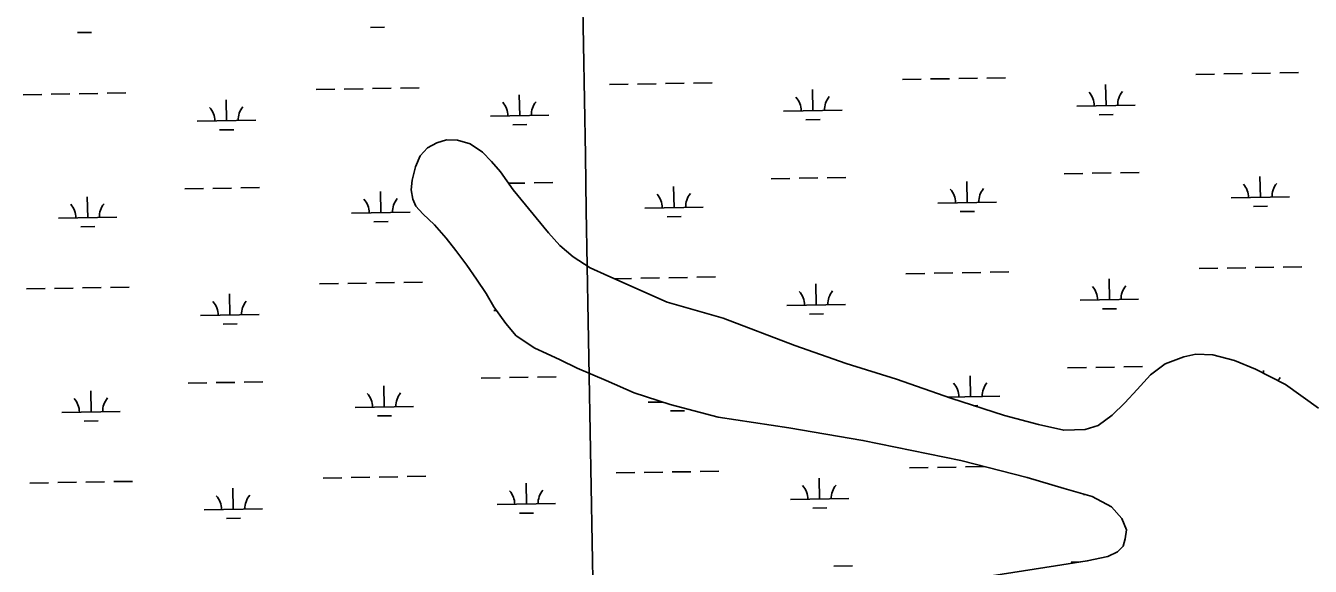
# Model space of a CAD drawing. Extents: x 3892998 to 3931244, y 278583 to 304547.
# Drawn here: x 3917313 to 3919512, y 297879 to 298805 of the extents above; entities that cross this region are included whole.
import ezdxf

# ---------------------------------------------------------------- set-up
doc = ezdxf.new("R2010")
doc.units = 0
for name, color, linetype in [('V-GRID-MAJR', 7, 'Continuous'), ('V-TOPO-SHOR', 7, 'Continuous'), ('V-WETL-SWMP', 7, 'Continuous')]:
    doc.layers.add(name, color=color, linetype=linetype)

msp = doc.modelspace()

# ---------------------------------------------------------------- linework, layer by layer
at = {"layer": 'V-GRID-MAJR'}
msp.add_spline([(3918519.216, 284383.145), (3918413.491, 290439.973), (3918307.7120000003, 296499.886), (3918201.934, 302559.792), (3918201.88, 302562.882)], degree=3, dxfattribs=at)
at = {"layer": 'V-TOPO-SHOR'}
for points in [[(3918498.717, 298134.336), (3918416.472, 298156.195), (3918354.964, 298176.097), (3918306.91, 298197.069), (3918257.473, 298218.44800000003), (3918228.1380000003, 298232.339), (3918204.708, 298243.413), (3918185.015, 298252.281), (3918153.173, 298273.50800000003), (3918135.167, 298294.619), (3918114.852, 298323.25800000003), (3918101.407, 298345.909), (3918085.0130000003, 298370.565), (3918068.414, 298394.428), (3918049.458, 298419.895), (3918033.231, 298440.989), (3918013.065, 298463.7), (3917993.062, 298482.65), (3917981.313, 298495.601), (3917975.883, 298507.904), (3917973.252, 298523.544), (3917974.7770000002, 298540.135), (3917980.508, 298563.017), (3917988.5810000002, 298582.125), (3918001.35, 298595.853), (3918017.237, 298604.217), (3918033.887, 298609.413), (3918052.46, 298608.461), (3918074.3510000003, 298602.343), (3918095.181, 298587.931), (3918110.468, 298572.381), (3918126.327, 298554.453), (3918147.612, 298523.827), (3918208.2600000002, 298449.964), (3918227.646, 298428.44800000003), (3918250.41, 298408.879), (3918279.309, 298390.246), (3918309.83, 298376.146), (3918411.253, 298331.389), (3918507.446, 298303.806)], [(3918507.446, 298303.806), (3918629.714, 298257.016), (3918717.915, 298226.078), (3918803.718, 298199.58400000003), (3918896.879, 298166.648), (3918988.867, 298136.87200000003), (3919046.754, 298121.696), (3919090.364, 298111.878), (3919126.718, 298112.881), (3919149.437, 298119.851), (3919173.0360000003, 298137.447), (3919194.847, 298158.84500000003), (3919216.0640000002, 298181.51), (3919238.592, 298206.64900000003), (3919264.1, 298225.452), (3919295.717, 298237.844), (3919316.4960000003, 298242.356), (3919345.279, 298241.03500000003), (3919382.628, 298231.366), (3919418.605, 298216.719), (3919469.961, 298190.429), (3919526.6040000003, 298149.602)], [(3918494.273, 297741.706), (3918585.739, 297768.316), (3918697.998, 297800.064), (3918793.205, 297825.957), (3918966.3370000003, 297862.501), (3919076.372, 297879.897), (3919130.435, 297887.991), (3919165.704, 297895.91000000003), (3919182.1780000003, 297903.656), (3919191.808, 297913.445), (3919195.24, 297925.891), (3919197.495, 297941.49700000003), (3919189.809, 297960.471), (3919172.137, 297980.941), (3919138.74, 297998.658), (3919090.8370000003, 298012.341), (3919027.39, 298030.779), (3918914.091, 298059.816), (3918746.431, 298094.548), (3918619.789, 298115.763), (3918498.717, 298134.336)]]:
    msp.add_lwpolyline(points, dxfattribs=at)
at = {"layer": 'V-WETL-SWMP'}
for p, q in [((3917903.7964383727, 298801.5428251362), (3917927.7928434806, 298801.9582067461)), ((3917401.9636177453, 298792.8560187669), (3917425.9600228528, 298793.2714003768)), ((3918456.58895988, 298706.456076), (3918488.584166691, 298707.0099181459)), ((3918814.4433498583, 298712.6505927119), (3918846.4385566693, 298713.2044348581)), ((3918862.4361600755, 298713.4813559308), (3918894.431366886, 298714.035198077)), ((3918910.4289702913, 298714.31211914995), (3918942.4241771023, 298714.8659612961)), ((3918958.421780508, 298715.14288236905), (3918990.416987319, 298715.69672451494)), ((3919316.2761704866, 298721.337399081), (3919348.2713772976, 298721.89124122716)), ((3919364.2689807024, 298722.1681622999), (3919396.2641875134, 298722.722004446)), ((3919412.2617909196, 298722.998925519), (3919444.25699773, 298723.5527676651)), ((3919460.2546011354, 298723.8296887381), (3919492.249807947, 298724.38353088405)), ((3917308.9448879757, 298686.5901736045), (3917340.9400947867, 298687.1440157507)), ((3917356.9376981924, 298687.42093682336), (3917388.932905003, 298687.97477896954)), ((3917404.9305084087, 298688.2517000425), (3917436.9257152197, 298688.80554218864)), ((3917452.923318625, 298689.0824632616), (3917484.9185254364, 298689.6363054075)), ((3917810.777708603, 298695.2769799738), (3917842.772915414, 298695.83082211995)), ((3917858.77051882, 298696.1077431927), (3917890.765725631, 298696.6615853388)), ((3917906.763329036, 298696.9385064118), (3917938.7585358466, 298697.492348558)), ((3917954.756139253, 298697.7692696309), (3917986.751346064, 298698.32311177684)), ((3918158.919905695, 298650.5537754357), (3918158.2968332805, 298686.5483830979)), ((3918312.6105292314, 298703.9637863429), (3918344.605736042, 298704.517628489)), ((3918360.603339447, 298704.79454956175), (3918392.598546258, 298705.3483917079)), ((3918408.596149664, 298705.62531278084), (3918440.591356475, 298706.179154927)), ((3918660.752726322, 298659.24058180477), (3918660.1296539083, 298695.23518946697)), ((3919162.5855469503, 298667.9273881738), (3919161.962474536, 298703.921995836)), ((3917657.0870850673, 298641.8669690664), (3917656.4640126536, 298677.8615767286)), ((3919112.5930363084, 298667.0620098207), (3919212.5780575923, 298668.7927665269)), ((3917607.0945744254, 298641.0015907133), (3917707.0795957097, 298642.7323474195)), ((3918108.927395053, 298649.68839708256), (3918208.912416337, 298651.4191537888)), ((3918610.76021568, 298658.37520345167), (3918710.7452369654, 298660.1059601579)), ((3918649.021596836, 298643.6042023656), (3918673.018001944, 298644.0195839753)), ((3919150.8544174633, 298652.2910087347), (3919174.8508225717, 298652.70639034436)), ((3917645.3559555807, 298626.2305896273), (3917669.3523606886, 298626.6459712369)), ((3918147.188776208, 298634.91739599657), (3918171.1851813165, 298635.33277760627)), ((3918017.236, 298604.217), (3918001.35, 298595.853)), ((3918033.886, 298609.412), (3918017.236, 298604.217)), ((3918052.461, 298608.461), (3918033.886, 298609.412)), ((3918074.3510000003, 298602.343), (3918052.461, 298608.461)), ((3918095.182, 298587.9310000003), (3918074.3510000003, 298602.3430000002)), ((3917988.58, 298582.125), (3917980.508, 298563.018)), ((3918001.35, 298595.853), (3917988.58, 298582.125)), ((3918110.468, 298572.38), (3918095.182, 298587.9310000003)), ((3917980.508, 298563.018), (3917974.7770000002, 298540.136)), ((3918126.327, 298554.452), (3918110.468, 298572.38)), ((3918147.612, 298523.82600000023), (3918126.327, 298554.452)), ((3919187.17201004, 298552.9036909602), (3919219.167216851, 298553.45753310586)), ((3917974.7770000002, 298540.136), (3917973.251, 298523.544)), ((3918140.001083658, 298534.77699478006), (3918167.508765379, 298535.25315714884)), ((3918183.5063687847, 298535.53007822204), (3918215.5015755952, 298536.0839203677)), ((3918589.3535689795, 298542.5553581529), (3918621.34877579, 298543.1092002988)), ((3918637.3463791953, 298543.3861213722), (3918669.341586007, 298543.9399635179)), ((3918685.339189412, 298544.2168845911), (3918717.334396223, 298544.7707267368)), ((3918924.9510039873, 298501.9276477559), (3918924.327931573, 298537.92225541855)), ((3919091.1863896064, 298551.24216452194), (3919123.181596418, 298551.79600666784)), ((3919139.1791998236, 298552.0729277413), (3919171.1744066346, 298552.626769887)), ((3919426.7838246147, 298510.61445412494), (3919426.1607522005, 298546.6090617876)), ((3917419.4525421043, 298475.86722864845), (3917418.8294696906, 298511.8618363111)), ((3917585.687927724, 298525.1817454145), (3917617.683134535, 298525.7355875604)), ((3917633.6807379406, 298526.01250863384), (3917665.6759447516, 298526.56635077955)), ((3917681.673548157, 298526.84327185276), (3917713.668754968, 298527.3971139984)), ((3917921.285362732, 298484.55403501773), (3917920.6622903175, 298520.5486426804)), ((3917973.251, 298523.544), (3917975.884, 298507.904)), ((3918208.2600000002, 298449.964), (3918147.612, 298523.82600000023)), ((3918423.118183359, 298493.2408413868), (3918422.4951109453, 298529.2354490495)), ((3919376.7913139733, 298509.74907577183), (3919476.7763352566, 298511.4798324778)), ((3917975.884, 298507.904), (3917981.313, 298495.60100000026)), ((3917981.313, 298495.60100000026), (3917993.063, 298482.65)), ((3918373.1256727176, 298492.3754630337), (3918473.1106940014, 298494.10621973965)), ((3918874.9584933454, 298501.0622694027), (3918974.9435146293, 298502.79302610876)), ((3919415.052695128, 298494.97807468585), (3919439.049100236, 298495.3934562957)), ((3917369.460031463, 298475.0018502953), (3917469.445052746, 298476.7326070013)), ((3917871.2928520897, 298483.6886566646), (3917971.277873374, 298485.4194133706)), ((3917909.554233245, 298468.91765557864), (3917933.550638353, 298469.3330371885)), ((3917993.063, 298482.65), (3918013.065, 298463.699)), ((3918411.3870538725, 298477.6044619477), (3918435.383458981, 298478.0198435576)), ((3918913.2198745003, 298486.29126831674), (3918937.216279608, 298486.70664992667)), ((3917407.7214126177, 298460.2308492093), (3917431.717817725, 298460.6462308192)), ((3918013.065, 298463.699), (3918033.231, 298440.989)), ((3918227.646, 298428.44800000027), (3918208.2600000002, 298449.964)), ((3918033.231, 298440.98900000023), (3918049.458, 298419.89500000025)), ((3918250.41, 298408.879), (3918227.646, 298428.44800000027)), ((3918049.458, 298419.895), (3918068.415, 298394.429)), ((3918279.309, 298390.246), (3918250.41, 298408.879)), ((3918068.415, 298394.429), (3918085.0130000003, 298370.564)), ((3918309.83, 298376.146), (3918279.309, 298390.246)), ((3918820.2011447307, 298380.02542315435), (3918852.1963515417, 298380.57926530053)), ((3918868.1939549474, 298380.8561863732), (3918900.1891617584, 298381.4100285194)), ((3918916.1867651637, 298381.6869495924), (3918948.1819719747, 298382.2407917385)), ((3918964.1795753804, 298382.5177128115), (3918996.1747821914, 298383.0715549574)), ((3919322.033965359, 298388.7122295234), (3919354.02917217, 298389.2660716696)), ((3919370.026775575, 298389.5429927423), (3919402.021982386, 298390.09683488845)), ((3919418.0195857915, 298390.3737559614), (3919450.0147926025, 298390.9275981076)), ((3919466.012396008, 298391.2045191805), (3919498.0076028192, 298391.7583613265)), ((3917362.6954930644, 298354.7957672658), (3917394.6906998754, 298355.34960941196)), ((3917410.688303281, 298355.62653048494), (3917442.683510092, 298356.18037263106)), ((3917458.6811134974, 298356.45729370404), (3917490.676320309, 298357.01113585)), ((3917816.5355034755, 298362.65181041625), (3917848.530710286, 298363.2056525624)), ((3917864.528313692, 298363.4825736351), (3917896.523520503, 298364.03641578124)), ((3917912.521123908, 298364.3133368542), (3917944.516330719, 298364.8671790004)), ((3917960.513934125, 298365.1441000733), (3917992.509140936, 298365.69794221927)), ((3918085.0130000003, 298370.564), (3918101.407, 298345.91000000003)), ((3918411.253, 298331.389), (3918309.83, 298376.146)), ((3918320.6350076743, 298371.3778534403), (3918350.3635309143, 298371.8924589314)), ((3918366.3611343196, 298372.16938000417), (3918398.3563411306, 298372.72322215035)), ((3918414.3539445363, 298373.00014322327), (3918446.3491513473, 298373.55398536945)), ((3918462.346754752, 298373.8309064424), (3918494.3419615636, 298374.3847485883)), ((3918666.5105211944, 298326.6154122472), (3918665.8874487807, 298362.6100199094)), ((3919168.3433418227, 298335.30221861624), (3919167.720269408, 298371.29682627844)), ((3917314.702682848, 298353.9650040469), (3917346.697889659, 298354.5188461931)), ((3917662.8448799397, 298309.2417995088), (3917662.2218075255, 298345.236407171)), ((3918101.407, 298345.91000000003), (3918114.853, 298323.259)), ((3919118.350831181, 298334.43684026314), (3919218.3358524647, 298336.16759696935)), ((3918114.685189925, 298317.063227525), (3918119.1920984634, 298317.1412428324)), ((3918114.853, 298323.259), (3918135.167, 298294.618)), ((3918507.4450000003, 298303.80700000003), (3918411.253, 298331.389)), ((3918616.5180105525, 298325.7500338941), (3918716.5030318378, 298327.4807906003)), ((3918654.779391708, 298310.9790328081), (3918678.7757968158, 298311.39441441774)), ((3919156.6122123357, 298319.66583917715), (3919180.608617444, 298320.08122078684)), ((3917612.8523692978, 298308.3764211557), (3917712.837390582, 298310.1071778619)), ((3917651.113750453, 298293.6054200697), (3917675.110155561, 298294.0208016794)), ((3918135.167, 298294.618), (3918153.1720000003, 298273.509)), ((3918629.714, 298257.016), (3918507.4450000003, 298303.80699999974)), ((3918153.1720000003, 298273.509), (3918185.015, 298252.28100000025)), ((3918185.015, 298252.28100000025), (3918204.708, 298243.413)), ((3918717.915, 298226.07900000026), (3918629.714, 298257.01600000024)), ((3918204.708, 298243.413), (3918228.137, 298232.33900000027)), ((3918228.137, 298232.33900000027), (3918257.473, 298218.4470000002)), ((3918803.717, 298199.583), (3918717.915, 298226.079)), ((3919264.1, 298225.452), (3919238.592, 298206.64900000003)), ((3919295.717, 298237.84500000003), (3919264.1, 298225.452)), ((3919316.497, 298242.355), (3919295.717, 298237.84500000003)), ((3919345.278, 298241.036), (3919316.497, 298242.355)), ((3919382.628, 298231.36700000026), (3919345.278, 298241.036)), ((3919418.605, 298216.72000000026), (3919382.628, 298231.36700000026)), ((3918093.278543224, 298201.2433822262), (3918125.2737500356, 298201.79722437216)), ((3918141.2713534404, 298202.0741454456), (3918173.2665602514, 298202.62798759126)), ((3918189.264163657, 298202.90490866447), (3918221.259370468, 298203.4587508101)), ((3918257.473, 298218.447), (3918306.909, 298197.0679999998)), ((3918930.7087988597, 298169.3024781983), (3918930.085726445, 298205.297085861)), ((3919096.9441844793, 298218.61699496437), (3919128.939391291, 298219.1708371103)), ((3919144.9369946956, 298219.4477581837), (3919176.9322015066, 298220.0016003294)), ((3919192.929804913, 298220.2785214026), (3919224.925011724, 298220.8323635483)), ((3919238.592, 298206.64900000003), (3919216.0640000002, 298181.51)), ((3919469.961, 298190.42800000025), (3919418.605, 298216.72000000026)), ((3919431.989801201, 298209.86757393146), (3919431.9185470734, 298213.98389223)), ((3917425.210336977, 298143.2420590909), (3917424.5872645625, 298179.23666675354)), ((3917591.4457225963, 298192.5565758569), (3917623.4409294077, 298193.1104180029)), ((3917639.438532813, 298193.38733907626), (3917671.433739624, 298193.941181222)), ((3917687.4313430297, 298194.2181022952), (3917719.4265498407, 298194.77194444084)), ((3917927.0431576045, 298151.92886546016), (3917926.42008519, 298187.9234731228)), ((3918306.909, 298197.068), (3918354.964, 298176.097)), ((3918896.88, 298166.647), (3918803.717, 298199.583)), ((3919216.0640000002, 298181.51), (3919194.847, 298158.84500000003)), ((3919526.6040000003, 298149.60200000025), (3919469.961, 298190.42800000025)), ((3918354.964, 298176.097), (3918416.471, 298156.195)), ((3918378.8834675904, 298159.7502934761), (3918404.1326357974, 298160.187360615)), ((3918891.29837364, 298168.62027743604), (3918980.7013095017, 298170.1678565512)), ((3918988.867, 298136.8710000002), (3918896.88, 298166.647)), ((3919194.847, 298158.84500000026), (3919173.035, 298137.4470000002)), ((3917375.217826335, 298142.37668073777), (3917475.202847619, 298144.10743744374)), ((3917877.050646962, 298151.06348710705), (3917977.0356682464, 298152.794243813)), ((3917915.3120281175, 298136.29248602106), (3917939.308433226, 298136.707867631)), ((3918416.471, 298156.195), (3918498.718, 298134.337)), ((3918417.1448487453, 298144.9792923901), (3918441.1412538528, 298145.39467400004)), ((3918936.067973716, 298153.96193466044), (3918942.974074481, 298154.0814803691)), ((3919046.754, 298121.697), (3918988.867, 298136.871)), ((3919173.035, 298137.447), (3919149.436, 298119.85000000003)), ((3917413.47920749, 298127.6056796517), (3917437.475612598, 298128.02106126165)), ((3918498.718, 298134.337), (3918619.788, 298115.762)), ((3918619.788, 298115.762), (3918746.431, 298094.547)), ((3919090.364, 298111.87700000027), (3919046.754, 298121.697)), ((3919149.436, 298119.85000000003), (3919126.718, 298112.881)), ((3918746.431, 298094.547), (3918914.09, 298059.816)), ((3919126.718, 298112.8810000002), (3919090.364, 298111.87700000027)), ((3918825.9589396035, 298047.4002535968), (3918857.9541464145, 298047.95409574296)), ((3918873.95174982, 298048.23101681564), (3918905.946956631, 298048.7848589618)), ((3918914.09, 298059.816), (3919027.3910000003, 298030.78)), ((3918921.944560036, 298049.0617800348), (3918953.8957364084, 298049.6148600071)), ((3917822.293298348, 298030.0266408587), (3917854.288505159, 298030.5804830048)), ((3917870.2861085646, 298030.85740407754), (3917902.2813153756, 298031.41124622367)), ((3917918.278918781, 298031.68816729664), (3917950.274125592, 298032.2420094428)), ((3917966.271728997, 298032.5189305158), (3917998.266935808, 298033.0727726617)), ((3918324.1261189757, 298038.7134472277), (3918356.1213257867, 298039.2672893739)), ((3918372.118929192, 298039.5442104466), (3918404.114136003, 298040.0980525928)), ((3918420.1117394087, 298040.37497366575), (3918452.1069462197, 298040.9288158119)), ((3918468.104549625, 298041.20573688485), (3918500.0997564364, 298041.75957903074)), ((3918672.2683160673, 297993.9902426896), (3918671.6452436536, 298029.9848503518)), ((3919027.3910000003, 298030.78), (3919090.838, 298012.34)), ((3917320.4604777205, 298021.33983448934), (3917352.4556845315, 298021.8936766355)), ((3917368.453287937, 298022.17059770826), (3917400.448494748, 298022.7244398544)), ((3917416.446098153, 298023.00136092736), (3917448.441304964, 298023.5552030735)), ((3917464.43890837, 298023.83212414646), (3917496.434115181, 298024.3859662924)), ((3917668.6026748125, 297976.6166299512), (3917667.979602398, 298012.6112376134)), ((3918170.4354954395, 297985.30343632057), (3918169.8124230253, 298021.29804398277)), ((3919090.838, 298012.34), (3919138.739, 297998.659)), ((3918120.4429847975, 297984.4380579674), (3918220.4280060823, 297986.16881467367)), ((3918622.2758054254, 297993.1248643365), (3918722.2608267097, 297994.8556210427)), ((3919124.1086260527, 298001.81167070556), (3919127.4953577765, 298001.87029557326)), ((3919138.739, 297998.659), (3919172.137, 297980.942)), ((3917618.61016417, 297975.7512515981), (3917718.5951854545, 297977.4820083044)), ((3917656.8715453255, 297960.98025051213), (3917680.867950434, 297961.3956321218)), ((3918158.7043659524, 297969.6670568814), (3918182.7007710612, 297970.0824384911)), ((3918660.5371865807, 297978.3538632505), (3918684.5335916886, 297978.76924486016)), ((3919172.137, 297980.942), (3919189.809, 297960.472)), ((3919189.809, 297960.472), (3919197.495, 297941.496)), ((3919197.495, 297941.496), (3919195.24, 297925.891)), ((3919195.24, 297925.891), (3919191.808, 297913.446)), ((3919165.704, 297895.91000000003), (3919130.436, 297887.99)), ((3919182.177, 297903.656), (3919165.704, 297895.91000000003)), ((3919191.808, 297913.446), (3919182.177, 297903.6559999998)), ((3918696.854779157, 297878.96654547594), (3918728.849985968, 297879.52038762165)), ((3919076.373, 297879.896), (3918966.338, 297862.50199999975)), ((3919130.436, 297887.99), (3919076.373, 297879.896)), ((3919102.7019793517, 297885.9918254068), (3919118.9703830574, 297886.27343407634))]:
    msp.add_line(p, q, dxfattribs=at)
for centre, radius, start, end in [((3919107.342667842, 298667.4459994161), 35.24628790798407, 0.21988000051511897, 41.76353833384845), ((3919217.8119906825, 298669.3582410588), 35.246287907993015, 140.21987699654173, 181.76353532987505), ((3917601.8442059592, 298641.3855803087), 35.24628790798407, 0.21988000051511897, 41.76353833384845), ((3917712.3135287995, 298643.2978219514), 35.246287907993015, 140.21987699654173, 181.76353532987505), ((3918103.6770265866, 298650.07238667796), 35.24628790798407, 0.21988000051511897, 41.76353833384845), ((3918214.1463494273, 298651.9846283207), 35.246287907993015, 140.21987699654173, 181.76353532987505), ((3918605.509847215, 298658.75919304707), 35.24628790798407, 0.21988000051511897, 41.76353833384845), ((3918715.9791700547, 298660.6714346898), 35.246287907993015, 140.21987699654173, 181.76353532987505), ((3919371.540945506, 298510.13306536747), 35.24628790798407, 0.21988000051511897, 41.76353833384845), ((3919482.010268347, 298512.04530700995), 35.246287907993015, 140.21987699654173, 181.76353532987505), ((3918367.875304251, 298492.7594526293), 35.24628790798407, 0.21988000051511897, 41.76353833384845), ((3918478.3446270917, 298494.6716942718), 35.246287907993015, 140.21987699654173, 181.76353532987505), ((3918869.708124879, 298501.4462589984), 35.24628790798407, 0.21988000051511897, 41.76353833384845), ((3918980.1774477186, 298503.3585006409), 35.246287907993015, 140.21987699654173, 181.76353532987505), ((3917364.2096629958, 298475.385839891), 35.24628790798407, 0.21988000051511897, 41.76353833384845), ((3917474.678985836, 298477.29808153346), 35.246287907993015, 140.21987699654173, 181.76353532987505), ((3917866.0424836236, 298484.07264626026), 35.24628790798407, 0.21988000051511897, 41.76353833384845), ((3917976.5118064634, 298485.98488790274), 35.246287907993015, 140.21987699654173, 181.76353532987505), ((3919113.100462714, 298334.82082985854), 35.24628790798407, 0.21988000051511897, 41.76353833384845), ((3919223.569785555, 298336.73307150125), 35.246287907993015, 140.21987699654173, 181.76353532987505), ((3917718.071323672, 298310.6726523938), 35.246287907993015, 140.21987699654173, 181.76353532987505), ((3918611.267642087, 298326.1340234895), 35.24628790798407, 0.21988000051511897, 41.76353833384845), ((3918721.7369649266, 298328.0462651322), 35.246287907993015, 140.21987699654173, 181.76353532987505), ((3917607.6020008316, 298308.7604107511), 35.24628790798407, 0.21988000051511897, 41.76353833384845), ((3919487.7680632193, 298179.42013745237), 35.246287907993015, 140.2198769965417, 150.15165255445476), ((3918875.465919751, 298168.82108944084), 35.24628790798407, 0.21988000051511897, 41.76353833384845), ((3918985.9352425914, 298170.7333310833), 35.246287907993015, 140.21987699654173, 181.76353532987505), ((3917369.9674578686, 298142.7606703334), 35.24628790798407, 0.21988000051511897, 41.76353833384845), ((3917480.4367807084, 298144.6729119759), 35.246287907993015, 140.21987699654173, 181.76353532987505), ((3917871.800278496, 298151.4474767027), 35.24628790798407, 0.21988000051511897, 41.76353833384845), ((3917982.269601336, 298153.35971834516), 35.246287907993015, 140.21987699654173, 181.76353532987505), ((3918115.192616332, 297984.82204756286), 35.24628790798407, 0.21988000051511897, 41.76353833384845), ((3918225.661939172, 297986.7342892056), 35.246287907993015, 140.21987699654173, 181.76353532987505), ((3918617.025436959, 297993.5088539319), 35.24628790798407, 0.21988000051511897, 41.76353833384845), ((3918727.4947597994, 297995.4210955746), 35.246287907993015, 140.21987699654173, 181.76353532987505), ((3917613.359795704, 297976.1352411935), 35.24628790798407, 0.21988000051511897, 41.76353833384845), ((3917723.8291185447, 297978.04748283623), 35.246287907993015, 140.21987699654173, 181.76353532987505)]:
    msp.add_arc(centre, radius, start, end, dxfattribs=at)

doc.saveas('drawing.dxf')
